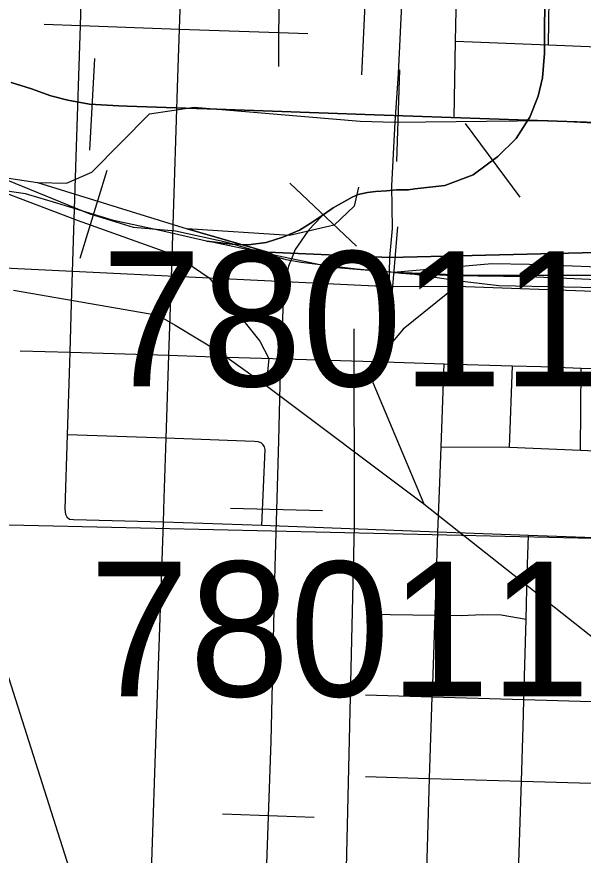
# Model space of a CAD drawing. Extents: x -132.8 to -73.3, y -60 to -26.
# Drawn here: x -123.38 to -122.918, y -50.536 to -49.852 of the extents above; entities that cross this region are included whole.
import ezdxf

# ---------------------------------------------------------------- set-up
doc = ezdxf.new("R2010")
doc.units = 0
for name, color, linetype in [('tdCoCityStreetMajor', 7, 'Continuous'), ('tdCoCityStreetMinor', 7, 'Continuous'), ('tdCoHydroRiver', 7, 'Continuous'), ('tdCoRRCL', 7, 'Continuous'), ('tdCoSectLine', 7, 'Continuous'), ('tdCoStrucPriMaintName', 7, 'Continuous')]:
    doc.layers.add(name, color=color, linetype=linetype)

msp = doc.modelspace()

# ---------------------------------------------------------------- linework, layer by layer
at = {"layer": 'tdCoCityStreetMajor'}
for points in [[(-123.26068, -50.26404), (-123.26002, -50.24457), (-123.2584, -50.19566), (-123.25616, -50.12797), (-123.25435, -50.07318), (-123.24892, -49.90129), (-123.24752, -49.86169), (-123.24527, -49.79786)], [(-123.27692, -50.76872), (-123.2763, -50.74839), (-123.27112, -50.57354), (-123.26544, -50.40486), (-123.26068, -50.26404)], [(-122.41487, -50.29365), (-122.43411, -50.29296), (-122.50475, -50.29043), (-122.54711, -50.28878), (-122.55459, -50.28848), (-122.58432, -50.28747), (-122.59459, -50.28714), (-122.66194, -50.285), (-122.73702, -50.28262), (-122.81195, -50.28023), (-122.85584, -50.27884), (-122.88604, -50.27774), (-122.96284, -50.27493), (-123.03661, -50.27223), (-123.1804, -50.26697), (-123.26068, -50.26404)]]:
    msp.add_lwpolyline(points, dxfattribs=at)
at = {"layer": 'tdCoCityStreetMinor'}
for p, q in [((-123.35795, -49.85776), (-123.32844, -49.85881)), ((-123.16654, -49.86456), (-123.14291, -49.8654)), ((-123.02343, -49.93419), (-123.0222, -49.87143)), ((-123.0222, -49.87143), (-122.94631, -49.8745)), ((-123.37768, -50.1242), (-123.3369, -50.12546)), ((-123.03413, -50.20267), (-123.03157, -50.13489)), ((-123.03157, -50.13489), (-122.97571, -50.13646)), ((-122.97827, -50.20301), (-122.97571, -50.13646)), ((-122.92022, -50.20524), (-122.91986, -50.13846)), ((-122.91986, -50.13846), (-122.86073, -50.14044)), ((-123.03413, -50.20267), (-122.97827, -50.20301)), ((-122.97827, -50.20301), (-122.92022, -50.20524)), ((-122.92022, -50.20524), (-122.86282, -50.20798)), ((-123.0938, -50.33911), (-123.03895, -50.34)), ((-122.96654, -50.40887), (-122.96472, -50.34318)), ((-123.09577, -50.40496), (-123.04122, -50.40661)), ((-123.04339, -50.47335), (-123.04122, -50.40661)), ((-123.04122, -50.40661), (-122.96654, -50.40887)), ((-122.96654, -50.40887), (-122.89062, -50.41117)), ((-123.04581, -50.54803), (-123.04339, -50.47335)), ((-123.04339, -50.47335), (-122.96851, -50.47557)), ((-122.97078, -50.55021), (-122.96851, -50.47557)), ((-122.96851, -50.47557), (-122.89287, -50.47783))]:
    msp.add_line(p, q, dxfattribs=at)
for points in [[(-123.32844, -49.85881), (-123.32634, -49.79515), (-123.32558, -49.77235), (-123.32451, -49.73779)], [(-123.16654, -49.86456), (-123.16654, -49.86432), (-123.1653, -49.81328), (-123.16489, -49.80055), (-123.16289, -49.73803)], [(-123.0222, -49.87143), (-123.02121, -49.82075), (-123.02082, -49.80569), (-123.0192, -49.74346), (-123.0192, -49.74345)], [(-122.94631, -49.8745), (-122.94545, -49.81824), (-122.94506, -49.80845), (-122.94298, -49.7561), (-122.94272, -49.74624)], [(-123.3369, -50.12546), (-123.33568, -50.08573), (-123.33199, -49.96594), (-123.32844, -49.85881)], [(-123.32844, -49.85881), (-123.32821, -49.85882), (-123.24752, -49.86169), (-123.16654, -49.86456)], [(-123.16658, -49.89228), (-123.16654, -49.8646), (-123.16654, -49.86456)], [(-122.94631, -49.8745), (-122.84717, -49.87851), (-122.64912, -49.88459)], [(-123.33897, -50.19282), (-123.33717, -50.13413), (-123.3369, -50.12546)], [(-123.3369, -50.12546), (-123.25616, -50.12797), (-123.22651, -50.12889), (-123.08876, -50.13313), (-123.03157, -50.13489)], [(-122.97571, -50.13646), (-122.95259, -50.13712), (-122.91986, -50.13846)], [(-123.26068, -50.26404), (-123.33397, -50.26236), (-123.33733, -50.26184), (-123.33922, -50.26028), (-123.33931, -50.26007), (-123.3403, -50.25783), (-123.34082, -50.2533), (-123.33897, -50.19282)], [(-123.1804, -50.26697), (-123.17768, -50.20481), (-123.17811, -50.20262), (-123.17921, -50.20091), (-123.17972, -50.20045), (-123.18086, -50.19944), (-123.18324, -50.19858), (-123.18635, -50.19828), (-123.19395, -50.19794), (-123.2584, -50.19566), (-123.33897, -50.19282)], [(-123.03895, -50.34), (-123.03661, -50.27223), (-123.03522, -50.23173), (-123.03413, -50.20267)], [(-122.96472, -50.34318), (-122.9637, -50.30618), (-122.96284, -50.27493)], [(-123.04122, -50.40661), (-123.04089, -50.39646), (-123.03895, -50.34)], [(-123.03895, -50.34), (-123.01759, -50.34035), (-123.00033, -50.33961), (-122.98504, -50.33985), (-122.96472, -50.34318)], [(-122.96851, -50.47557), (-122.96716, -50.43123), (-122.96656, -50.40956), (-122.96654, -50.40887)], [(-123.09577, -50.47179), (-123.04406, -50.47333), (-123.04339, -50.47335)]]:
    msp.add_lwpolyline(points, dxfattribs=at)
at = {"layer": 'tdCoHydroRiver'}
msp.add_lwpolyline([(-123.10541, -50.10624), (-123.105, -50.26719), (-123.11655, -50.75598), (-123.13309, -51.25412), (-123.14376, -51.35796), (-123.15608, -51.40496)], dxfattribs=at)
at = {"layer": 'tdCoRRCL'}
for p, q in [((-123.09568, -49.82825), (-123.09911, -49.89915)), ((-123.06576, -49.83061), (-123.06911, -49.89836)), ((-123.31701, -49.88572), (-123.32112, -49.9606)), ((-123.06911, -49.89836), (-123.07171, -49.93774)), ((-123.06794, -49.89489), (-123.07054, -49.96985)), ((-123.1001, -49.93699), (-123.07171, -49.93774)), ((-123.1001, -49.93699), (-123.07171, -49.93774)), ((-123.07171, -49.93774), (-123.07464, -49.98972)), ((-123.07171, -49.93774), (-122.94698, -49.93627)), ((-123.07171, -49.93774), (-122.94698, -49.93627)), ((-122.96956, -49.99901), (-123.01405, -49.93863)), ((-122.94698, -49.93627), (-122.82403, -49.94265)), ((-122.94698, -49.93627), (-122.82403, -49.94265)), ((-123.45303, -49.97349), (-123.36341, -49.98689)), ((-123.3069, -49.9771), (-123.32886, -50.04881)), ((-123.36341, -49.98689), (-123.24129, -50.0248)), ((-123.36341, -49.98689), (-123.33975, -49.98751)), ((-123.15763, -49.98755), (-123.10306, -50.039)), ((-123.07464, -49.98972), (-123.07397, -50.02445)), ((-123.38889, -49.99569), (-123.33107, -50.01771)), ((-123.24129, -50.0248), (-123.1755, -50.04388)), ((-123.1755, -50.04388), (-123.24129, -50.0248)), ((-123.07397, -50.02445), (-123.07616, -50.04806)), ((-123.06968, -50.02304), (-123.07602, -50.09777)), ((-123.1755, -50.04388), (-123.07616, -50.04806)), ((-123.07616, -50.04806), (-123.1755, -50.04388)), ((-123.07616, -50.04806), (-123.07678, -50.07171)), ((-123.51029, -50.05088), (-123.22339, -50.06471)), ((-123.22339, -50.06471), (-123.18211, -50.11628)), ((-123.22339, -50.06471), (-123.07678, -50.07171)), ((-123.07678, -50.07171), (-123.07809, -50.12216)), ((-123.07678, -50.07171), (-123.02154, -50.07158)), ((-123.02154, -50.07158), (-122.67146, -50.08391)), ((-123.25123, -50.10343), (-123.21549, -50.12487)), ((-123.21549, -50.12487), (-123.17675, -50.15271)), ((-123.17675, -50.15271), (-123.04826, -50.24916)), ((-123.20582, -50.2526), (-123.13085, -50.25458)), ((-123.21258, -50.50219), (-123.13762, -50.5048))]:
    msp.add_line(p, q, dxfattribs=at)
for points in [[(-122.94903, -49.84078), (-122.94975, -49.8554), (-122.94953, -49.88137), (-122.95122, -49.90143), (-122.95481, -49.91642), (-122.96157, -49.93353), (-122.96318, -49.93604), (-122.97276, -49.95105), (-122.98775, -49.96583), (-123.00781, -49.98061), (-123.03104, -49.98927), (-123.05549, -49.99208), (-123.06054, -49.993), (-123.07034, -49.993), (-123.07869, -49.99372), (-123.08758, -49.99427), (-123.09411, -49.99518), (-123.10173, -49.99681), (-123.10663, -49.9988), (-123.12201, -50.00762), (-123.13035, -50.01327), (-123.13869, -50.01893), (-123.14969, -50.02575), (-123.16333, -50.03152), (-123.1767, -50.03597), (-123.19164, -50.03781), (-123.20448, -50.03728), (-123.22552, -50.03467)], [(-123.22552, -50.03467), (-123.20448, -50.03728), (-123.19164, -50.03781), (-123.1767, -50.03597), (-123.16333, -50.03152), (-123.14969, -50.02575), (-123.13869, -50.01893), (-123.13035, -50.01327), (-123.12201, -50.00762), (-123.10663, -49.9988), (-123.10173, -49.99681), (-123.09411, -49.99518), (-123.08758, -49.99427), (-123.07869, -49.99372), (-123.07034, -49.993), (-123.06054, -49.993), (-123.05549, -49.99208), (-123.03104, -49.98927), (-123.00781, -49.98061), (-122.98775, -49.96583), (-122.97276, -49.95105), (-122.96318, -49.93604), (-122.96157, -49.93353), (-122.95481, -49.91642), (-122.95122, -49.90143), (-122.94953, -49.88137), (-122.94975, -49.8554), (-122.94903, -49.84078)], [(-123.38497, -49.90523), (-123.36845, -49.91047), (-123.35246, -49.91624), (-123.33883, -49.91965), (-123.321, -49.92305), (-123.29715, -49.92437), (-123.29032, -49.92459), (-123.24236, -49.9262), (-123.22492, -49.92682), (-123.22466, -49.92683), (-123.08849, -49.93171), (-122.96318, -49.93604), (-122.89922, -49.93826)], [(-122.89922, -49.93826), (-122.96318, -49.93604), (-123.08849, -49.93171), (-123.22466, -49.92683), (-123.22492, -49.92682), (-123.24236, -49.9262), (-123.29032, -49.92459), (-123.29715, -49.92437), (-123.321, -49.92305), (-123.33883, -49.91965), (-123.35246, -49.91624), (-123.36845, -49.91047), (-123.38497, -49.90523)], [(-123.36341, -49.98689), (-123.33975, -49.98751), (-123.319, -49.97858), (-123.27199, -49.93091), (-123.23555, -49.92556), (-123.1001, -49.93699), (-123.07171, -49.93774), (-122.94698, -49.93627), (-122.82403, -49.94265), (-122.57337, -49.95395), (-122.47711, -49.95489), (-122.4315, -49.96082), (-122.40161, -49.96476), (-122.36914, -49.99086), (-122.36179, -50.01156), (-122.36902, -50.28905), (-122.3707, -50.35369), (-122.37992, -50.52542), (-122.38281, -50.57583), (-122.39001, -50.79179)], [(-123.33975, -49.98751), (-123.319, -49.97858), (-123.27199, -49.93091), (-123.23555, -49.92556), (-123.1001, -49.93699)], [(-123.33975, -49.98751), (-123.319, -49.97858), (-123.27199, -49.93091), (-123.23555, -49.92556), (-123.1001, -49.93699)], [(-123.07285, -50.0604), (-123.12281, -50.05616), (-123.15614, -50.04919), (-123.2223, -50.03535), (-123.22552, -50.03467), (-123.26481, -50.0259), (-123.30142, -50.018), (-123.33709, -50.00708), (-123.34774, -50.00384), (-123.37315, -49.99612), (-123.38466, -49.9944), (-123.39412, -49.99298), (-123.43606, -49.98878), (-123.48639, -49.9859), (-123.60933, -49.98145), (-123.8201, -49.97489), (-123.99614, -49.96832)], [(-123.07285, -50.0604), (-123.12281, -50.05616), (-123.15614, -50.04919), (-123.2223, -50.03535), (-123.22552, -50.03467), (-123.26481, -50.0259), (-123.30142, -50.018), (-123.33709, -50.00708), (-123.34774, -50.00384), (-123.37315, -49.99612), (-123.38466, -49.9944), (-123.39412, -49.99298), (-123.43606, -49.98878), (-123.48639, -49.9859), (-123.60933, -49.98145), (-123.8201, -49.97489), (-123.99614, -49.96832)], [(-122.81544, -50.06282), (-122.9572, -50.06293), (-123.00986, -50.06282), (-123.07156, -50.06045), (-123.10337, -50.05756), (-123.14829, -50.05229), (-123.16038, -50.04994), (-123.20859, -50.03586), (-123.25087, -50.02665), (-123.28521, -50.02368), (-123.32035, -50.01265), (-123.39995, -49.98026)], [(-123.1015, -49.9906), (-123.10506, -50.00628), (-123.12125, -50.02163), (-123.15777, -50.03014), (-123.24129, -50.0248)], [(-123.13035, -50.01327), (-123.13841, -50.02183), (-123.14285, -50.02653), (-123.15305, -50.0416), (-123.15614, -50.04919), (-123.15862, -50.05528), (-123.16233, -50.07267), (-123.16534, -50.14061), (-123.16685, -50.19736), (-123.16836, -50.25447), (-123.16975, -50.30038), (-123.173, -50.44299), (-123.17513, -50.50438), (-123.1781, -50.58977)], [(-123.13035, -50.01327), (-123.13841, -50.02183), (-123.14285, -50.02653), (-123.15305, -50.0416), (-123.15614, -50.04919), (-123.15862, -50.05528), (-123.16233, -50.07267), (-123.16534, -50.14061), (-123.16685, -50.19736), (-123.16836, -50.25447), (-123.16975, -50.30038), (-123.173, -50.44299), (-123.17513, -50.50438), (-123.1781, -50.58977)], [(-123.33107, -50.01771), (-123.24975, -50.04666), (-123.22339, -50.06471)], [(-123.07616, -50.04806), (-122.88507, -50.0436), (-122.7229, -50.05889), (-122.6664, -50.07142), (-122.65403, -50.08121)], [(-122.65403, -50.08121), (-122.6664, -50.07142), (-122.7229, -50.05889), (-122.88507, -50.0436), (-123.07616, -50.04806)], [(-122.90576, -50.05613), (-122.93387, -50.05499), (-122.96198, -50.05385), (-122.99263, -50.05338), (-123.07285, -50.0604)], [(-123.07285, -50.0604), (-123.0241, -50.06278), (-122.96281, -50.06373), (-122.90659, -50.06601), (-122.8783, -50.06716), (-122.79645, -50.06887), (-122.70946, -50.07154), (-122.68986, -50.07477), (-122.67539, -50.07972), (-122.65516, -50.08527), (-122.63071, -50.09844), (-122.61062, -50.11137), (-122.59093, -50.12848), (-122.56825, -50.14976), (-122.56721, -50.15073), (-122.54666, -50.16994), (-122.51964, -50.19698), (-122.51474, -50.20188), (-122.48431, -50.2345), (-122.4704, -50.24907), (-122.45049, -50.26991), (-122.42642, -50.29637), (-122.39619, -50.32879)], [(-122.42023, -50.3286), (-122.47836, -50.25807), (-122.48311, -50.25231), (-122.5194, -50.21411), (-122.53555, -50.19711), (-122.54209, -50.19031), (-122.5677, -50.16367), (-122.5799, -50.15098), (-122.59291, -50.13694), (-122.6144, -50.11905), (-122.62119, -50.11473), (-122.63609, -50.10525), (-122.66585, -50.09086), (-122.70154, -50.081), (-122.72973, -50.07883), (-122.77073, -50.07745), (-122.89256, -50.07311), (-122.98699, -50.07114), (-123.01892, -50.0674), (-123.05559, -50.06188), (-123.06653, -50.06119), (-123.07285, -50.0604)], [(-122.42023, -50.3286), (-122.47836, -50.25807), (-122.48311, -50.25231), (-122.5194, -50.21411), (-122.53555, -50.19711), (-122.54209, -50.19031), (-122.5677, -50.16367), (-122.5799, -50.15098), (-122.59291, -50.13694), (-122.6144, -50.11905), (-122.62119, -50.11473), (-122.63609, -50.10525), (-122.66585, -50.09086), (-122.70154, -50.081), (-122.72973, -50.07883), (-122.77073, -50.07745), (-122.89256, -50.07311), (-122.98699, -50.07114), (-123.01892, -50.0674), (-123.05559, -50.06188), (-123.06653, -50.06119), (-123.07285, -50.0604)], [(-123.38306, -50.07473), (-123.26522, -50.09517), (-123.25123, -50.10343)], [(-123.02154, -50.07158), (-123.06506, -50.10673), (-123.07809, -50.12216)], [(-123.18211, -50.11628), (-123.1746, -50.13068), (-123.17675, -50.15271)], [(-123.07809, -50.12216), (-123.08988, -50.15025), (-123.04826, -50.24916)], [(-123.04826, -50.24916), (-122.78999, -50.45315), (-122.39001, -50.79179)]]:
    msp.add_lwpolyline(points, dxfattribs=at)
at = {"layer": 'tdCoSectLine'}
msp.add_lwpolyline([(-123.88665, -50.25485), (-122.88642, -50.27774)], dxfattribs=at)
at = {"layer": 'tdCoStrucPriMaintName'}
msp.add_line((-123.44243, -50.21752), (-123.12655, -51.21019), dxfattribs=at)
msp.add_line((-123.44243, -50.21752), (-123.12655, -51.21019), dxfattribs=at)
msp.add_line((-123.44243, -50.21752), (-123.12655, -51.21019), dxfattribs=at)

# ---------------------------------------------------------------- texts
for s, p in [('78011L192', (-123.31132, -50.15314)), ('78011L192', (-123.31132, -50.15314)), ('78011L192', (-123.31132, -50.15314)), ('78011R192', (-123.32141, -50.40632)), ('78011R192', (-123.32141, -50.40632)), ('78011R192', (-123.32141, -50.40632))]:
    msp.add_text(s, height=0.11, dxfattribs=at).set_placement(p)

doc.saveas('drawing.dxf')
